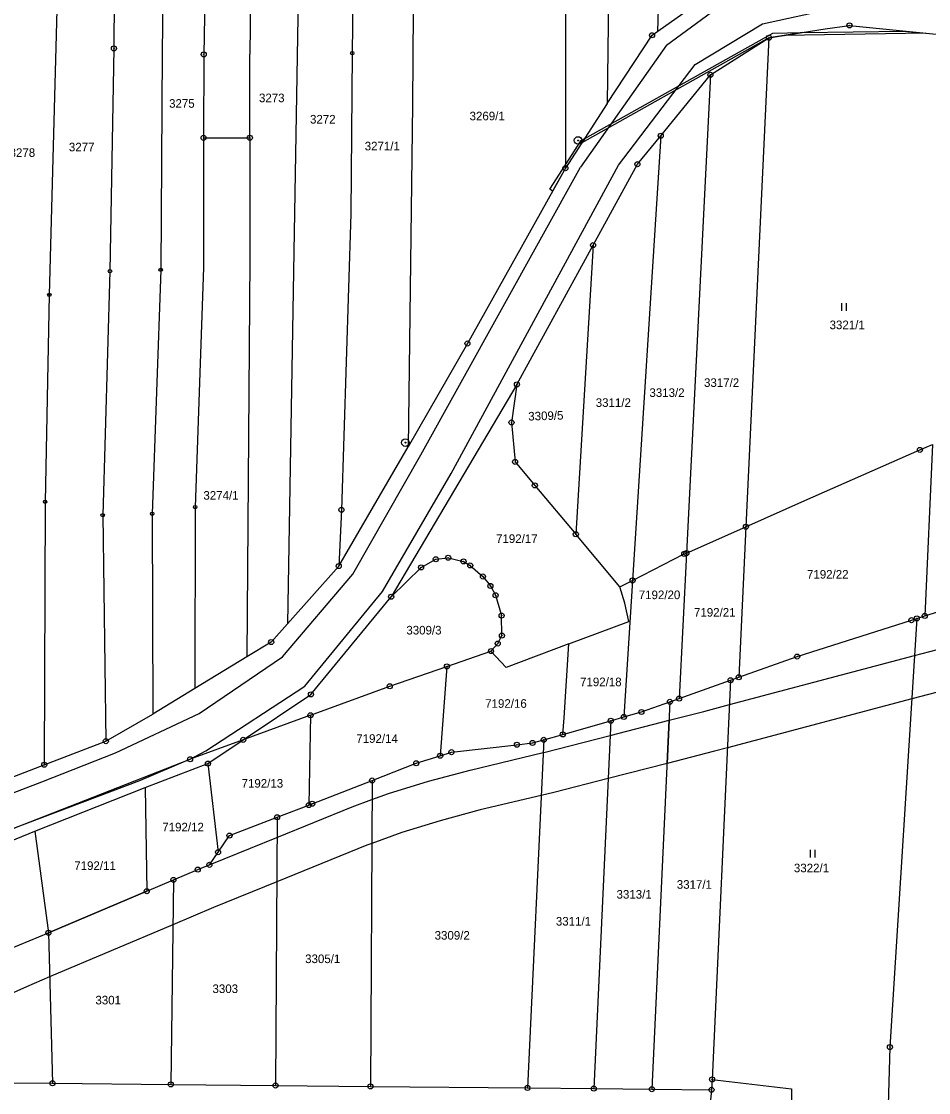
# Model space of a CAD drawing. Extents: x -593183 to -588034, y -1130415 to -1124994.
# Drawn here: x -592621.4 to -592442.1, y -1128347 to -1128135.2 of the extents above; entities that cross this region are included whole.
import ezdxf

# ---------------------------------------------------------------- set-up
doc = ezdxf.new("R2010")
doc.units = 0
for name, color, linetype in [('Vrstva 1', 7, 'Continuous'), ('Vrstva 18', 7, 'Continuous'), ('Vrstva 24', 7, 'Continuous'), ('Vrstva 25', 7, 'Continuous'), ('Vrstva 27', 7, 'Continuous'), ('Vrstva 4', 7, 'Continuous')]:
    doc.layers.add(name, color=color, linetype=linetype)

msp = doc.modelspace()

# ---------------------------------------------------------------- linework, layer by layer
at = {"layer": 'Vrstva 1'}
for p, q in [((-592602.97, -1128039.99), (-592603.12, -1128140.53)), ((-592592.28, -1128042.76), (-592593.58, -1128141.35)), ((-592583.48, -1128045.04), (-592585.37, -1128141.72)), ((-592575.16, -1128047.19), (-592576.25, -1128141.69)), ((-592554.97, -1128050.97), (-592556.02, -1128141.47)), ((-592505.29, -1128123.75), (-592505.61, -1128151.43)), ((-592614.25, -1128126.04), (-592615.89, -1128189.29)), ((-592495.65, -1128137.14), (-592479.66, -1128125.75)), ((-592566.67, -1128128.52), (-592568.81, -1128254.31)), ((-592495.65, -1128137.14), (-592495.41, -1128128.94)), ((-592543.95, -1128133.13), (-592544.13, -1128151.62)), ((-592513.9, -1128133.42), (-592513.89, -1128164.22)), ((-592496.78, -1128137.94), (-592495.65, -1128137.14)), ((-592473.66, -1128138.43), (-592462.54, -1128136.69)), ((-592462.54, -1128136.69), (-592457.77, -1128135.99)), ((-592457.77, -1128135.99), (-592437.06, -1128138.09)), ((-592505.61, -1128151.43), (-592496.78, -1128137.94)), ((-592485.24, -1128145.75), (-592473.66, -1128138.43)), ((-592473.66, -1128138.43), (-592478.23, -1128235.13)), ((-592603.12, -1128140.53), (-592603.9, -1128184.59)), ((-592593.58, -1128141.35), (-592593.88, -1128184.3)), ((-592585.37, -1128141.72), (-592585.39, -1128158.22)), ((-592576.26, -1128158.19), (-592576.25, -1128141.69)), ((-592556.02, -1128141.47), (-592556.33, -1128173.28)), ((-592495.06, -1128157.8), (-592485.24, -1128145.75)), ((-592485.24, -1128145.75), (-592489.99, -1128240.34)), ((-592544.13, -1128151.62), (-592545, -1128219.31)), ((-592505.61, -1128151.43), (-592513.89, -1128164.22)), ((-592585.39, -1128158.22), (-592585.41, -1128183.84)), ((-592585.39, -1128158.22), (-592576.26, -1128158.19)), ((-592576.26, -1128158.19), (-592576.27, -1128182.24)), ((-592495.06, -1128157.8), (-592500.62, -1128245.75)), ((-592499.66, -1128163.43), (-592495.06, -1128157.8)), ((-592513.89, -1128164.22), (-592533.25, -1128198.89)), ((-592508.42, -1128179.45), (-592499.66, -1128163.43)), ((-592556.33, -1128173.28), (-592558.16, -1128231.79)), ((-592523.48, -1128206.97), (-592508.42, -1128179.45)), ((-592508.42, -1128179.45), (-592511.83, -1128236.63)), ((-592585.41, -1128183.84), (-592587.07, -1128231.25)), ((-592576.27, -1128182.24), (-592576.84, -1128260.89)), ((-592603.9, -1128184.59), (-592605.34, -1128232.86)), ((-592593.88, -1128184.3), (-592595.56, -1128232.56)), ((-592615.89, -1128189.29), (-592616.72, -1128230.19)), ((-592533.25, -1128198.89), (-592545, -1128219.31)), ((-592523.48, -1128206.97), (-592548.33, -1128248.98)), ((-592523.48, -1128206.97), (-592524.55, -1128214.51)), ((-592524.55, -1128214.51), (-592523.85, -1128222.3)), ((-592558.68, -1128242.91), (-592545, -1128219.31)), ((-592466.55, -1128229.97), (-592443.83, -1128219.93)), ((-592443.83, -1128219.93), (-592441.36, -1128218.84)), ((-592441.36, -1128218.84), (-592442.89, -1128252.77)), ((-592523.85, -1128222.3), (-592519.94, -1128226.96)), ((-592519.94, -1128226.96), (-592511.83, -1128236.63)), ((-592616.72, -1128230.19), (-592616.9, -1128282.21)), ((-592478.23, -1128235.13), (-592466.55, -1128229.97)), ((-592605.34, -1128232.86), (-592604.72, -1128277.54)), ((-592595.56, -1128232.56), (-592595.41, -1128272.19)), ((-592587.07, -1128231.25), (-592587.14, -1128267.11)), ((-592558.16, -1128231.79), (-592558.68, -1128242.91)), ((-592503.11, -1128247.02), (-592511.83, -1128236.63)), ((-592489.99, -1128240.34), (-592478.23, -1128235.13)), ((-592478.23, -1128235.13), (-592479.64, -1128264.91)), ((-592539.5, -1128241.56), (-592537.07, -1128241.26)), ((-592537.07, -1128241.26), (-592535.69, -1128241.59)), ((-592500.62, -1128245.75), (-592490.41, -1128240.52)), ((-592489.99, -1128240.34), (-592491.44, -1128269.12)), ((-592490.41, -1128240.52), (-592489.99, -1128240.34)), ((-592568.81, -1128254.31), (-592558.68, -1128242.91)), ((-592548.33, -1128248.98), (-592542.42, -1128243.17)), ((-592542.42, -1128243.17), (-592539.5, -1128241.56)), ((-592535.69, -1128241.59), (-592534.03, -1128241.99)), ((-592534.03, -1128241.99), (-592532.69, -1128242.79)), ((-592532.69, -1128242.79), (-592530.19, -1128244.97)), ((-592530.19, -1128244.97), (-592528.73, -1128246.85)), ((-592442.89, -1128252.77), (-592419.59, -1128245.35)), ((-592528.73, -1128246.85), (-592527.7, -1128248.69)), ((-592503.11, -1128247.02), (-592500.62, -1128245.75)), ((-592502.17, -1128250.23), (-592503.11, -1128247.02)), ((-592500.62, -1128245.75), (-592502.33, -1128272.75)), ((-592564.19, -1128268.29), (-592548.33, -1128248.98)), ((-592527.7, -1128248.69), (-592526.5, -1128252.7)), ((-592501.39, -1128253.87), (-592502.17, -1128250.23)), ((-592526.44, -1128256.67), (-592526.5, -1128252.7)), ((-592513.22, -1128258.31), (-592501.39, -1128253.87)), ((-592468.09, -1128260.8), (-592445.52, -1128253.61)), ((-592444.46, -1128253.27), (-592449.76, -1128338.03)), ((-592445.52, -1128253.61), (-592444.46, -1128253.27)), ((-592444.46, -1128253.27), (-592442.89, -1128252.77)), ((-592568.81, -1128254.31), (-592572.05, -1128257.93)), ((-592572.05, -1128257.93), (-592576.84, -1128260.89)), ((-592528.6, -1128259.73), (-592527.26, -1128258.23)), ((-592527.26, -1128258.23), (-592526.44, -1128256.67)), ((-592513.22, -1128258.31), (-592525.61, -1128262.96)), ((-592514.16, -1128272.92), (-592513.22, -1128258.31)), ((-592537.3, -1128262.75), (-592528.6, -1128259.73)), ((-592528.6, -1128259.73), (-592525.61, -1128262.96)), ((-592576.84, -1128260.89), (-592587.14, -1128267.11)), ((-592479.64, -1128264.91), (-592468.09, -1128260.8)), ((-592548.61, -1128266.68), (-592537.3, -1128262.75)), ((-592537.3, -1128262.75), (-592538.64, -1128280.42)), ((-592564.27, -1128272.42), (-592548.61, -1128266.68)), ((-592491.44, -1128269.12), (-592481.26, -1128265.49)), ((-592481.26, -1128265.49), (-592484.92, -1128344.42)), ((-592481.26, -1128265.49), (-592479.64, -1128264.91)), ((-592587.14, -1128267.11), (-592595.41, -1128272.19)), ((-592577.56, -1128277.28), (-592564.19, -1128268.29)), ((-592498.88, -1128271.77), (-592493.25, -1128269.76)), ((-592493.25, -1128269.76), (-592496.8, -1128346.37)), ((-592493.25, -1128269.76), (-592491.44, -1128269.12)), ((-592604.72, -1128277.54), (-592595.41, -1128272.19)), ((-592564.27, -1128272.42), (-592577.56, -1128277.28)), ((-592564.27, -1128272.42), (-592564.63, -1128290.19)), ((-592514.41, -1128276.19), (-592514.16, -1128272.92)), ((-592504.93, -1128273.49), (-592502.33, -1128272.75)), ((-592502.33, -1128272.75), (-592498.88, -1128271.77)), ((-592514.41, -1128276.19), (-592504.93, -1128273.49)), ((-592504.93, -1128273.49), (-592508.3, -1128346.26)), ((-592577.56, -1128277.28), (-592588.07, -1128281.13)), ((-592584.53, -1128281.97), (-592577.56, -1128277.28)), ((-592518.19, -1128277.27), (-592521.39, -1128346.13)), ((-592520.37, -1128277.89), (-592518.19, -1128277.27)), ((-592518.19, -1128277.27), (-592514.41, -1128276.19)), ((-592616.9, -1128282.21), (-592604.72, -1128277.54)), ((-592536.42, -1128279.72), (-592523.47, -1128278.24)), ((-592523.47, -1128278.24), (-592520.37, -1128277.89)), ((-592627.75, -1128296.6), (-592588.07, -1128281.13)), ((-592543.36, -1128281.91), (-592538.64, -1128280.42)), ((-592538.64, -1128280.42), (-592536.42, -1128279.72)), ((-592627.43, -1128286.28), (-592616.9, -1128282.21)), ((-592596.97, -1128286.72), (-592584.53, -1128281.97)), ((-592584.53, -1128281.97), (-592582.54, -1128299.5)), ((-592552.11, -1128285.32), (-592543.36, -1128281.91)), ((-592563.93, -1128289.92), (-592552.11, -1128285.32)), ((-592552.11, -1128285.32), (-592552.43, -1128345.82)), ((-592618.77, -1128295.36), (-592596.97, -1128286.72)), ((-592596.97, -1128286.72), (-592596.63, -1128307.2)), ((-592564.63, -1128290.19), (-592563.93, -1128289.92)), ((-592570.88, -1128292.6), (-592564.63, -1128290.19)), ((-592580.28, -1128296.22), (-592570.88, -1128292.6)), ((-592570.88, -1128292.6), (-592571.16, -1128345.64)), ((-592640.39, -1128304.08), (-592618.77, -1128295.36)), ((-592618.77, -1128295.36), (-592616.08, -1128315.42)), ((-592582.54, -1128299.5), (-592580.28, -1128296.22)), ((-592584.26, -1128302), (-592582.54, -1128299.5)), ((-592586.55, -1128302.93), (-592584.26, -1128302)), ((-592591.36, -1128304.97), (-592586.55, -1128302.93)), ((-592596.63, -1128307.2), (-592591.36, -1128304.97)), ((-592591.36, -1128304.97), (-592591.88, -1128345.43)), ((-592596.63, -1128307.2), (-592616.08, -1128315.42)), ((-592623.67, -1128318.63), (-592616.08, -1128315.42)), ((-592616.08, -1128315.42), (-592615.27, -1128345.19)), ((-592449.76, -1128338.03), (-592451.14, -1128383.75)), ((-592636.61, -1128344.98), (-592615.27, -1128345.19)), ((-592484.92, -1128344.42), (-592485.02, -1128346.49)), ((-592484.92, -1128344.42), (-592469.19, -1128346.27)), ((-592615.27, -1128345.19), (-592591.88, -1128345.43)), ((-592591.88, -1128345.43), (-592571.16, -1128345.64)), ((-592571.16, -1128345.64), (-592552.43, -1128345.82)), ((-592552.43, -1128345.82), (-592521.39, -1128346.13)), ((-592521.39, -1128346.13), (-592508.3, -1128346.26)), ((-592508.3, -1128346.26), (-592496.8, -1128346.37)), ((-592496.8, -1128346.37), (-592485.02, -1128346.49)), ((-592485.02, -1128346.49), (-592490.55, -1128400.75)), ((-592469.19, -1128346.27), (-592468.8, -1128374.79))]:
    msp.add_line(p, q, dxfattribs=at)
at = {"layer": 'Vrstva 24'}
for centre, radius in [((-592496.78, -1128137.94), 0.5), ((-592457.77, -1128135.99), 0.5), ((-592457.77, -1128135.99), 0.0327), ((-592496.78, -1128137.94), 0.0327), ((-592473.66, -1128138.43), 0.5), ((-592473.66, -1128138.43), 0.0327), ((-592603.12, -1128140.53), 0.5), ((-592603.12, -1128140.53), 0.0327), ((-592585.37, -1128141.72), 0.5), ((-592585.37, -1128141.72), 0.0327), ((-592556.02, -1128141.47), 0.335), ((-592556.02, -1128141.47), 0.0219), ((-592485.24, -1128145.75), 0.5), ((-592485.24, -1128145.75), 0.0327), ((-592585.39, -1128158.22), 0.5), ((-592585.39, -1128158.22), 0.0327), ((-592576.26, -1128158.19), 0.5), ((-592576.26, -1128158.19), 0.0327), ((-592511.39, -1128158.74), 0.75), ((-592511.39, -1128158.74), 0.0903), ((-592495.06, -1128157.8), 0.5), ((-592495.06, -1128157.8), 0.0327), ((-592499.66, -1128163.43), 0.5), ((-592513.89, -1128164.22), 0.5), ((-592513.89, -1128164.22), 0.0327), ((-592499.66, -1128163.43), 0.0327), ((-592508.42, -1128179.45), 0.5), ((-592508.42, -1128179.45), 0.0327), ((-592593.88, -1128184.3), 0.335), ((-592603.9, -1128184.59), 0.335), ((-592603.9, -1128184.59), 0.0219), ((-592593.88, -1128184.3), 0.0219), ((-592615.89, -1128189.29), 0.335), ((-592615.89, -1128189.29), 0.0219), ((-592533.25, -1128198.89), 0.5), ((-592533.25, -1128198.89), 0.0327), ((-592523.48, -1128206.97), 0.5), ((-592523.48, -1128206.97), 0.0327), ((-592524.55, -1128214.51), 0.5), ((-592524.55, -1128214.51), 0.0327), ((-592545.51, -1128218.5), 0.75), ((-592545.51, -1128218.5), 0.0903), ((-592443.83, -1128219.93), 0.5), ((-592443.83, -1128219.93), 0.0327), ((-592523.85, -1128222.3), 0.5), ((-592523.85, -1128222.3), 0.0327), ((-592519.94, -1128226.96), 0.5), ((-592519.94, -1128226.96), 0.0327), ((-592616.72, -1128230.19), 0.335), ((-592616.72, -1128230.19), 0.0219), ((-592605.34, -1128232.86), 0.335), ((-592605.34, -1128232.86), 0.0219), ((-592595.56, -1128232.56), 0.335), ((-592595.56, -1128232.56), 0.0219), ((-592587.07, -1128231.25), 0.335), ((-592587.07, -1128231.25), 0.0219), ((-592558.16, -1128231.79), 0.5), ((-592558.16, -1128231.79), 0.0327), ((-592478.23, -1128235.13), 0.5), ((-592511.83, -1128236.63), 0.5), ((-592511.83, -1128236.63), 0.0327), ((-592478.23, -1128235.13), 0.0327), ((-592539.5, -1128241.56), 0.5), ((-592537.07, -1128241.26), 0.5), ((-592537.07, -1128241.26), 0.0327), ((-592490.41, -1128240.52), 0.5), ((-592489.99, -1128240.34), 0.5), ((-592490.41, -1128240.52), 0.0327), ((-592489.99, -1128240.34), 0.0327), ((-592558.68, -1128242.91), 0.5), ((-592558.68, -1128242.91), 0.0327), ((-592542.42, -1128243.17), 0.5), ((-592542.42, -1128243.17), 0.0327), ((-592539.5, -1128241.56), 0.0327), ((-592534.03, -1128241.99), 0.5), ((-592534.03, -1128241.99), 0.0327), ((-592532.69, -1128242.79), 0.5), ((-592532.69, -1128242.79), 0.0327), ((-592530.19, -1128244.97), 0.5), ((-592530.19, -1128244.97), 0.0327), ((-592500.62, -1128245.75), 0.5), ((-592528.73, -1128246.85), 0.5), ((-592528.73, -1128246.85), 0.0327), ((-592500.62, -1128245.75), 0.0327), ((-592548.33, -1128248.98), 0.5), ((-592548.33, -1128248.98), 0.0327), ((-592527.7, -1128248.69), 0.5), ((-592527.7, -1128248.69), 0.0327), ((-592526.5, -1128252.7), 0.5), ((-592526.5, -1128252.7), 0.0327), ((-592445.52, -1128253.61), 0.5), ((-592445.52, -1128253.61), 0.0327), ((-592444.46, -1128253.27), 0.5), ((-592444.46, -1128253.27), 0.0327), ((-592442.89, -1128252.77), 0.5), ((-592442.89, -1128252.77), 0.0327), ((-592526.44, -1128256.67), 0.5), ((-592572.05, -1128257.93), 0.5), ((-592572.05, -1128257.93), 0.0327), ((-592527.26, -1128258.23), 0.5), ((-592527.26, -1128258.23), 0.0327), ((-592526.44, -1128256.67), 0.0327), ((-592528.6, -1128259.73), 0.5), ((-592528.6, -1128259.73), 0.0327), ((-592468.09, -1128260.8), 0.5), ((-592537.3, -1128262.75), 0.5), ((-592468.09, -1128260.8), 0.0327), ((-592537.3, -1128262.75), 0.0327), ((-592479.64, -1128264.91), 0.5), ((-592548.61, -1128266.68), 0.5), ((-592548.61, -1128266.68), 0.0327), ((-592481.26, -1128265.49), 0.5), ((-592481.26, -1128265.49), 0.0327), ((-592479.64, -1128264.91), 0.0327), ((-592564.19, -1128268.29), 0.5), ((-592564.19, -1128268.29), 0.0327), ((-592491.44, -1128269.12), 0.5), ((-592493.25, -1128269.76), 0.5), ((-592493.25, -1128269.76), 0.0327), ((-592491.44, -1128269.12), 0.0327), ((-592564.27, -1128272.42), 0.5), ((-592564.27, -1128272.42), 0.0327), ((-592504.93, -1128273.49), 0.5), ((-592502.33, -1128272.75), 0.5), ((-592502.33, -1128272.75), 0.0327), ((-592498.88, -1128271.77), 0.5), ((-592498.88, -1128271.77), 0.0327), ((-592504.93, -1128273.49), 0.0327), ((-592604.72, -1128277.54), 0.5), ((-592577.56, -1128277.28), 0.5), ((-592577.56, -1128277.28), 0.0327), ((-592520.37, -1128277.89), 0.5), ((-592518.19, -1128277.27), 0.5), ((-592518.19, -1128277.27), 0.0327), ((-592514.41, -1128276.19), 0.5), ((-592514.41, -1128276.19), 0.0327), ((-592604.72, -1128277.54), 0.0327), ((-592536.42, -1128279.72), 0.5), ((-592523.47, -1128278.24), 0.5), ((-592523.47, -1128278.24), 0.0327), ((-592520.37, -1128277.89), 0.0327), ((-592588.07, -1128281.13), 0.5), ((-592588.07, -1128281.13), 0.0327), ((-592584.53, -1128281.97), 0.5), ((-592543.36, -1128281.91), 0.5), ((-592538.64, -1128280.42), 0.5), ((-592538.64, -1128280.42), 0.0327), ((-592536.42, -1128279.72), 0.0327), ((-592616.9, -1128282.21), 0.5), ((-592616.9, -1128282.21), 0.0327), ((-592584.53, -1128281.97), 0.0327), ((-592543.36, -1128281.91), 0.0327), ((-592552.11, -1128285.32), 0.5), ((-592552.11, -1128285.32), 0.0327), ((-592564.63, -1128290.19), 0.5), ((-592563.93, -1128289.92), 0.5), ((-592563.93, -1128289.92), 0.0327), ((-592570.88, -1128292.6), 0.5), ((-592564.63, -1128290.19), 0.0327), ((-592570.88, -1128292.6), 0.0327), ((-592580.28, -1128296.22), 0.5), ((-592580.28, -1128296.22), 0.0327), ((-592582.54, -1128299.5), 0.5), ((-592582.54, -1128299.5), 0.0327), ((-592586.55, -1128302.93), 0.5), ((-592584.26, -1128302), 0.5), ((-592584.26, -1128302), 0.0327), ((-592591.36, -1128304.97), 0.5), ((-592586.55, -1128302.93), 0.0327), ((-592596.63, -1128307.2), 0.5), ((-592591.36, -1128304.97), 0.0327), ((-592596.63, -1128307.2), 0.0327), ((-592616.08, -1128315.42), 0.5), ((-592616.08, -1128315.42), 0.0327), ((-592449.76, -1128338.03), 0.5), ((-592449.76, -1128338.03), 0.0327), ((-592615.27, -1128345.19), 0.5), ((-592615.27, -1128345.19), 0.0327), ((-592591.88, -1128345.43), 0.5), ((-592571.16, -1128345.64), 0.5), ((-592484.92, -1128344.42), 0.5), ((-592484.92, -1128344.42), 0.0327), ((-592591.88, -1128345.43), 0.0327), ((-592571.16, -1128345.64), 0.0327), ((-592552.43, -1128345.82), 0.5), ((-592552.43, -1128345.82), 0.0327), ((-592521.39, -1128346.13), 0.5), ((-592521.39, -1128346.13), 0.0327), ((-592508.3, -1128346.26), 0.5), ((-592508.3, -1128346.26), 0.0327), ((-592496.8, -1128346.37), 0.5), ((-592496.8, -1128346.37), 0.0327), ((-592485.02, -1128346.49), 0.5), ((-592485.02, -1128346.49), 0.0327)]:
    msp.add_circle(centre, radius, dxfattribs=at)
at = {"layer": 'Vrstva 25'}
for p, q in [((-592459.34, -1128190.9), (-592459.34, -1128192.4)), ((-592458.32, -1128192.4), (-592458.32, -1128190.9)), ((-592465.55, -1128299.04), (-592465.55, -1128300.54)), ((-592464.53, -1128300.54), (-592464.53, -1128299.04))]:
    msp.add_line(p, q, dxfattribs=at)
at = {"layer": 'Vrstva 27'}
for p, q in [((-592510.07, -1128158.32), (-592472.93, -1128137.5)), ((-592472.93, -1128137.5), (-592467.13, -1128137.41)), ((-592470.69, -1128137.97), (-592467.13, -1128137.41)), ((-592467.13, -1128137.41), (-592470.69, -1128137.97)), ((-592442.69, -1128137.52), (-592470.69, -1128137.97)), ((-592467.13, -1128137.41), (-592446.96, -1128137.09)), ((-592446.96, -1128137.09), (-592442.69, -1128137.52)), ((-592473.66, -1128138.43), (-592510.65, -1128159.22)), ((-592470.69, -1128137.97), (-592473.66, -1128138.43)), ((-592513.89, -1128163.56), (-592510.79, -1128158.72)), ((-592510.79, -1128158.72), (-592510.07, -1128158.32)), ((-592510.07, -1128158.32), (-592510.65, -1128159.22)), ((-592510.65, -1128159.22), (-592510.07, -1128158.32)), ((-592510.65, -1128159.22), (-592513.89, -1128164.22)), ((-592516.99, -1128168.38), (-592513.89, -1128163.56)), ((-592513.89, -1128164.22), (-592516.42, -1128168.75)), ((-592513.89, -1128164.22), (-592513.89, -1128163.56)), ((-592513.89, -1128163.56), (-592513.89, -1128164.22)), ((-592516.42, -1128168.75), (-592516.99, -1128168.38)), ((-592444.92, -1128260.61), (-592420.13, -1128254.04)), ((-592481.48, -1128270.31), (-592444.92, -1128260.61)), ((-592420.67, -1128262.61), (-592445.45, -1128269.18)), ((-592486.52, -1128271.64), (-592481.48, -1128270.31)), ((-592445.45, -1128269.18), (-592481.88, -1128278.84)), ((-592493.42, -1128273.41), (-592486.52, -1128271.64)), ((-592505.07, -1128276.41), (-592493.42, -1128273.41)), ((-592493.81, -1128281.93), (-592493.42, -1128273.41)), ((-592493.42, -1128273.41), (-592493.81, -1128281.93)), ((-592518.17, -1128279.78), (-592505.07, -1128276.41)), ((-592481.88, -1128278.84), (-592484.46, -1128279.52)), ((-592532.71, -1128283.25), (-592518.31, -1128279.81)), ((-592518.31, -1128279.81), (-592518.17, -1128279.78)), ((-592484.46, -1128279.52), (-592493.81, -1128281.93)), ((-592540.92, -1128285.43), (-592532.71, -1128283.25)), ((-592493.81, -1128281.93), (-592505.46, -1128284.92)), ((-592548.85, -1128287.91), (-592540.92, -1128285.43)), ((-592505.46, -1128284.92), (-592516.21, -1128287.69)), ((-592552.13, -1128289.1), (-592548.85, -1128287.91)), ((-592516.21, -1128287.69), (-592518.7, -1128288.28)), ((-592556.05, -1128290.53), (-592552.13, -1128289.1)), ((-592518.7, -1128288.28), (-592530.71, -1128291.15)), ((-592570.9, -1128296.57), (-592556.05, -1128290.53)), ((-592530.71, -1128291.15), (-592538.66, -1128293.27)), ((-592538.66, -1128293.27), (-592546.25, -1128295.63)), ((-592546.25, -1128295.63), (-592552.18, -1128297.79)), ((-592586.55, -1128302.93), (-592570.9, -1128296.57)), ((-592553.12, -1128298.13), (-592570.95, -1128305.38)), ((-592552.18, -1128297.79), (-592553.12, -1128298.13)), ((-592591.36, -1128304.97), (-592586.55, -1128302.93)), ((-592596.63, -1128307.2), (-592591.36, -1128304.97)), ((-592570.95, -1128305.38), (-592583.43, -1128310.45)), ((-592616.08, -1128315.42), (-592596.63, -1128307.2)), ((-592583.43, -1128310.45), (-592591.47, -1128313.86)), ((-592623.67, -1128318.63), (-592616.08, -1128315.42)), ((-592591.47, -1128313.86), (-592615.84, -1128324.17)), ((-592620.42, -1128326.11), (-592637.1, -1128333.56)), ((-592615.84, -1128324.17), (-592620.42, -1128326.11))]:
    msp.add_line(p, q, dxfattribs=at)
at = {"layer": 'Vrstva 4'}
for p, q in [((-592493.89, -1128139.9), (-592478.38, -1128128.46)), ((-592474.96, -1128135.68), (-592458.59, -1128132.13)), ((-592488.27, -1128143.7), (-592474.96, -1128135.68)), ((-592493.89, -1128139.9), (-592510.89, -1128164.05)), ((-592503.41, -1128163.64), (-592488.27, -1128143.7)), ((-592542.45, -1128220.89), (-592510.89, -1128164.05)), ((-592536.49, -1128224.58), (-592503.41, -1128163.64)), ((-592555.92, -1128244.53), (-592542.45, -1128220.89)), ((-592550.06, -1128247.97), (-592536.49, -1128224.58)), ((-592569.82, -1128260.87), (-592555.92, -1128244.53)), ((-592565.41, -1128266.68), (-592550.06, -1128247.97)), ((-592586.27, -1128272.05), (-592569.82, -1128260.87)), ((-592584.97, -1128279.45), (-592565.41, -1128266.68)), ((-592602.79, -1128279.83), (-592586.27, -1128272.05)), ((-592588.07, -1128281.13), (-592584.97, -1128279.45)), ((-592617.38, -1128285.56), (-592602.79, -1128279.83)), ((-592588.07, -1128281.13), (-592598.08, -1128285.41)), ((-592661.41, -1128302.36), (-592617.38, -1128285.56)), ((-592598.08, -1128285.41), (-592627.75, -1128296.6))]:
    msp.add_line(p, q, dxfattribs=at)

# ---------------------------------------------------------------- texts
at = {"layer": 'Vrstva 18'}
for s, p in [('3273', (-592574.45, -1128151.17)), ('3275', (-592592.22, -1128152.27)), ('3272', (-592564.37, -1128155.39)), ('3269/1', (-592532.83, -1128154.75)), ('3278', (-592623.74, -1128161.99)), ('3277', (-592612.02, -1128160.89)), ('3271/1', (-592553.56, -1128160.7)), ('3321/1', (-592461.69, -1128196.06)), ('3317/2', (-592486.5, -1128207.48)), ('3313/2', (-592497.29, -1128209.46)), ('3311/2', (-592507.9, -1128211.43)), ('3274/1', (-592585.44, -1128229.78)), ('7192/17', (-592527.6, -1128238.34)), ('7192/22', (-592466.15, -1128245.39)), ('7192/20', (-592499.4, -1128249.45)), ('7192/21', (-592488.48, -1128252.91)), ('3309/3', (-592545.33, -1128256.44)), ('7192/18', (-592511, -1128266.67)), ('7192/16', (-592529.75, -1128270.94)), ('7192/14', (-592555.22, -1128277.87)), ('7192/13', (-592577.89, -1128286.73)), ('7192/12', (-592593.56, -1128295.38)), ('7192/11', (-592610.96, -1128303.01)), ('3322/1', (-592468.74, -1128303.47)), ('3313/1', (-592503.79, -1128308.68)), ('3317/1', (-592491.88, -1128306.73)), ('3311/1', (-592515.78, -1128314.01)), ('3309/2', (-592539.74, -1128316.79)), ('3305/1', (-592565.33, -1128321.43)), ('3303', (-592583.64, -1128327.35)), ('3301', (-592606.78, -1128329.6))]:
    msp.add_text(s, height=1.7, dxfattribs=at).set_placement(p)
msp.add_text('3309/5', height=1.7, rotation=1.7534, dxfattribs=at).set_placement((-592521.21, -1128214.14))

doc.saveas('drawing.dxf')
